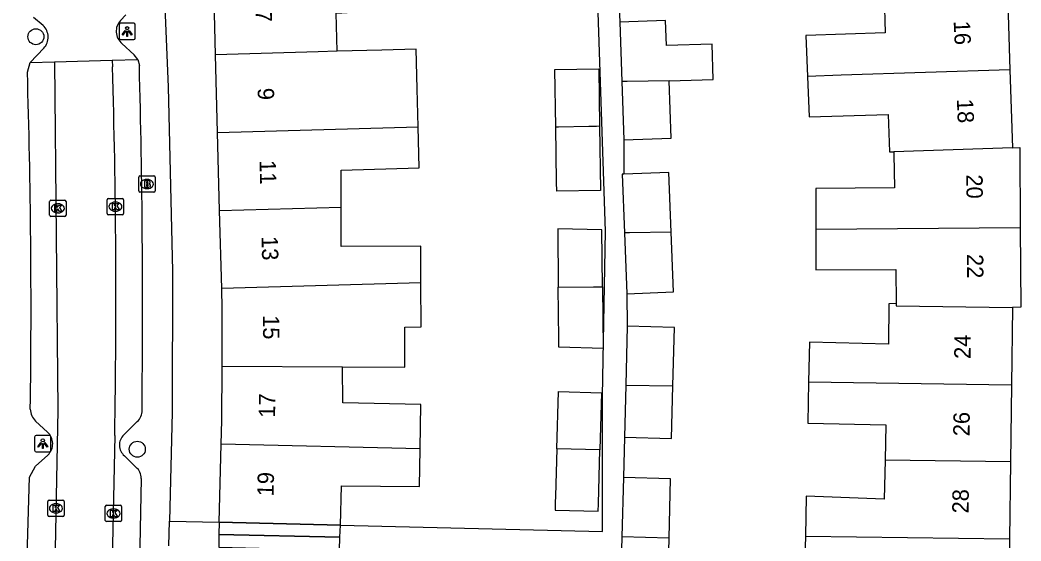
# Model space of a CAD drawing. Extents: x 163010 to 163853, y 382793 to 383982.
# Drawn here: x 163587.8 to 163649, y 383571.4 to 383603.3 of the extents above; entities that cross this region are included whole.
import ezdxf

# ---------------------------------------------------------------- set-up
doc = ezdxf.new("R2010")
doc.units = 0
for name, color, linetype in [('IMGEO_Boom', 7, 'Continuous'), ('IMGEO_Brandkraan', 7, 'Continuous'), ('IMGEO_Kolk', 7, 'Continuous'), ('IMGEO_Lichtpunt', 7, 'Continuous'), ('IMGEO_Pand', 7, 'Continuous'), ('IMGEO_Pand_nummerreeks', 7, 'Continuous'), ('IMGEO_Pand_overbouw', 7, 'Continuous'), ('IMGEO_Rijbaan_lokaal_open', 7, 'Continuous'), ('IMGEO_Voetpad_open', 7, 'Continuous')]:
    doc.layers.add(name, color=color, linetype=linetype)

msp = doc.modelspace()

# ---------------------------------------------------------------- linework, layer by layer
at = {"layer": 'IMGEO_Boom'}
for centre in [(163588.755, 383602.279), (163594.964, 383577.022)]:
    msp.add_circle(centre, 0.489, dxfattribs=at)
at = {"layer": 'IMGEO_Brandkraan'}
for p, q in [((163595.052, 383592.833), (163595.052, 383593.685)), ((163595.127, 383593.759), (163595.979, 383593.759)), ((163595.54, 383593.539), (163595.565, 383593.539)), ((163596.053, 383593.685), (163596.053, 383592.833)), ((163595.563, 383592.979), (163595.538, 383592.979)), ((163595.979, 383592.759), (163595.127, 383592.759))]:
    msp.add_line(p, q, dxfattribs=at)
for points in [[(163595.052, 383592.833), (163595.052, 383593.685)], [(163595.127, 383593.759), (163595.979, 383593.759)], [(163595.4, 383593.459), (163595.4, 383593.059), (163595.613, 383593.059)], [(163595.631, 383593.459), (163595.4, 383593.459)], [(163596.053, 383593.685), (163596.053, 383592.833)], [(163595.579, 383593.378), (163595.525, 383593.378), (163595.525, 383593.302)], [(163595.525, 383593.302), (163595.578, 383593.302)], [(163595.587, 383593.226), (163595.525, 383593.226), (163595.525, 383593.145)], [(163595.525, 383593.145), (163595.587, 383593.145)], [(163595.979, 383592.759), (163595.127, 383592.759)]]:
    msp.add_lwpolyline(points, dxfattribs=at)
for centre, radius, start, end in [((163595.129, 383593.683), 0.0765, 91.55205, 178.44795), ((163595.129, 383593.683), 0.0765, 91.55205, 178.44795), ((163595.635, 383593.314), 0.145, 59.4692, 91.53667), ((163595.66, 383593.361), 0.0922, 285.51372, 58.15012), ((163595.977, 383593.683), 0.0765, 1.55205, 88.44795), ((163595.977, 383593.683), 0.0765, 1.55205, 88.44795), ((163595.129, 383592.835), 0.0765, 181.55205, 268.44795), ((163595.129, 383592.835), 0.0765, 181.55205, 268.44795), ((163595.58, 383593.34), 0.0379, 267.82845, 90.93552), ((163595.588, 383593.185), 0.0404, 269.87594, 90.50774), ((163595.619, 383593.31), 0.251, 268.66757, 293.53466), ((163595.665, 383593.169), 0.105, 301.31148, 78.98903), ((163595.977, 383592.835), 0.0765, 271.55205, 358.44795), ((163595.977, 383592.835), 0.0765, 271.55205, 358.44795)]:
    msp.add_arc(centre, radius, start, end, dxfattribs=at)
for centre, major_axis, ratio, start_param, end_param in [((163595.539, 383593.259), (-0.387, 0.002), 0.722429, 4.712389, 7.853982), ((163595.564, 383593.259), (-0.39, 0.002), 0.717154, 1.570796, 4.712389)]:
    msp.add_ellipse(centre, major_axis=major_axis, ratio=ratio, start_param=start_param, end_param=end_param, dxfattribs=at)
at = {"layer": 'IMGEO_Kolk'}
for p, q in [((163589.599, 383591.346), (163589.599, 383592.198)), ((163589.674, 383592.272), (163590.526, 383592.272)), ((163590.6, 383592.198), (163590.6, 383591.346)), ((163593.123, 383591.449), (163593.123, 383592.301)), ((163593.198, 383592.375), (163594.05, 383592.375)), ((163594.124, 383592.301), (163594.124, 383591.449)), ((163590.087, 383592.052), (163590.112, 383592.052)), ((163593.634, 383591.595), (163593.609, 383591.595)), ((163593.611, 383592.155), (163593.636, 383592.155)), ((163590.526, 383591.272), (163589.674, 383591.272)), ((163590.11, 383591.492), (163590.085, 383591.492)), ((163594.05, 383591.375), (163593.198, 383591.375)), ((163589.485, 383572.977), (163589.485, 383573.829)), ((163589.56, 383573.903), (163590.412, 383573.903)), ((163590.486, 383573.829), (163590.486, 383572.977)), ((163589.973, 383573.683), (163589.998, 383573.683)), ((163593.004, 383572.667), (163593.004, 383573.519)), ((163593.079, 383573.593), (163593.931, 383573.593)), ((163593.492, 383573.373), (163593.517, 383573.373)), ((163594.005, 383573.519), (163594.005, 383572.667)), ((163590.412, 383572.903), (163589.56, 383572.903)), ((163589.996, 383573.123), (163589.971, 383573.123)), ((163593.931, 383572.593), (163593.079, 383572.593)), ((163593.515, 383572.813), (163593.49, 383572.813))]:
    msp.add_line(p, q, dxfattribs=at)
for points in [[(163589.599, 383591.346), (163589.599, 383592.198)], [(163589.674, 383592.272), (163590.526, 383592.272)], [(163590.6, 383592.198), (163590.6, 383591.346)], [(163593.123, 383591.449), (163593.123, 383592.301)], [(163593.198, 383592.375), (163594.05, 383592.375)], [(163594.124, 383592.301), (163594.124, 383591.449)], [(163589.92, 383591.972), (163590.043, 383591.972), (163590.043, 383591.821), (163590.173, 383591.972), (163590.337, 383591.972), (163590.191, 383591.821), (163590.344, 383591.572), (163590.192, 383591.572), (163590.107, 383591.736), (163590.043, 383591.669), (163590.043, 383591.572), (163589.92, 383591.572), (163589.92, 383591.972)], [(163593.444, 383592.075), (163593.567, 383592.075), (163593.567, 383591.924), (163593.697, 383592.075), (163593.861, 383592.075), (163593.715, 383591.924), (163593.868, 383591.675), (163593.716, 383591.675), (163593.631, 383591.839), (163593.567, 383591.772), (163593.567, 383591.675), (163593.444, 383591.675), (163593.444, 383592.075)], [(163590.526, 383591.272), (163589.674, 383591.272)], [(163594.05, 383591.375), (163593.198, 383591.375)], [(163589.485, 383572.977), (163589.485, 383573.829)], [(163589.56, 383573.903), (163590.412, 383573.903)], [(163590.486, 383573.829), (163590.486, 383572.977)], [(163589.806, 383573.603), (163589.929, 383573.603), (163589.929, 383573.452), (163590.059, 383573.603), (163590.223, 383573.603), (163590.077, 383573.452), (163590.23, 383573.203), (163590.078, 383573.203), (163589.993, 383573.367), (163589.929, 383573.3), (163589.929, 383573.203), (163589.806, 383573.203), (163589.806, 383573.603)], [(163593.004, 383572.667), (163593.004, 383573.519)], [(163593.079, 383573.593), (163593.931, 383573.593)], [(163593.325, 383573.293), (163593.448, 383573.293), (163593.448, 383573.142), (163593.578, 383573.293), (163593.742, 383573.293), (163593.596, 383573.142), (163593.749, 383572.893), (163593.597, 383572.893), (163593.512, 383573.057), (163593.448, 383572.99), (163593.448, 383572.893), (163593.325, 383572.893), (163593.325, 383573.293)], [(163594.005, 383573.519), (163594.005, 383572.667)], [(163590.412, 383572.903), (163589.56, 383572.903)], [(163593.931, 383572.593), (163593.079, 383572.593)]]:
    msp.add_lwpolyline(points, dxfattribs=at)
for centre, start, end in [((163589.676, 383592.196), 91.55205, 178.44795), ((163589.676, 383592.196), 91.55205, 178.44795), ((163590.524, 383592.196), 1.55205, 88.44795), ((163590.524, 383592.196), 1.55205, 88.44795), ((163593.2, 383592.299), 91.55205, 178.44795), ((163593.2, 383592.299), 91.55205, 178.44795), ((163594.048, 383592.299), 1.55205, 88.44795), ((163594.048, 383592.299), 1.55205, 88.44795), ((163589.676, 383591.348), 181.55205, 268.44795), ((163589.676, 383591.348), 181.55205, 268.44795), ((163590.524, 383591.348), 271.55205, 358.44795), ((163590.524, 383591.348), 271.55205, 358.44795), ((163593.2, 383591.451), 181.55205, 268.44795), ((163593.2, 383591.451), 181.55205, 268.44795), ((163594.048, 383591.451), 271.55205, 358.44795), ((163594.048, 383591.451), 271.55205, 358.44795), ((163589.562, 383573.827), 91.55205, 178.44795), ((163589.562, 383573.827), 91.55205, 178.44795), ((163590.41, 383573.827), 1.55205, 88.44795), ((163590.41, 383573.827), 1.55205, 88.44795), ((163593.081, 383573.517), 91.55205, 178.44795), ((163593.081, 383573.517), 91.55205, 178.44795), ((163593.929, 383573.517), 1.55205, 88.44795), ((163593.929, 383573.517), 1.55205, 88.44795), ((163589.562, 383572.979), 181.55205, 268.44795), ((163589.562, 383572.979), 181.55205, 268.44795), ((163590.41, 383572.979), 271.55205, 358.44795), ((163590.41, 383572.979), 271.55205, 358.44795), ((163593.081, 383572.669), 181.55205, 268.44795), ((163593.081, 383572.669), 181.55205, 268.44795), ((163593.929, 383572.669), 271.55205, 358.44795), ((163593.929, 383572.669), 271.55205, 358.44795)]:
    msp.add_arc(centre, 0.0765, start, end, dxfattribs=at)
for centre, major_axis, ratio, start_param, end_param in [((163590.086, 383591.772), (-0.387, 0.002), 0.722429, 4.712389, 7.853982), ((163590.111, 383591.772), (-0.39, 0.002), 0.717154, 1.570796, 4.712389), ((163593.61, 383591.875), (-0.387, 0.002), 0.722429, 4.712389, 7.853982), ((163593.635, 383591.875), (-0.39, 0.002), 0.717154, 1.570796, 4.712389), ((163589.972, 383573.403), (-0.387, 0.002), 0.722429, 4.712389, 7.853982), ((163589.997, 383573.403), (-0.39, 0.002), 0.717154, 1.570796, 4.712389), ((163593.491, 383573.093), (-0.387, 0.002), 0.722429, 4.712389, 7.853982), ((163593.516, 383573.093), (-0.39, 0.002), 0.717154, 1.570796, 4.712389)]:
    msp.add_ellipse(centre, major_axis=major_axis, ratio=ratio, start_param=start_param, end_param=end_param, dxfattribs=at)
at = {"layer": 'IMGEO_Lichtpunt'}
for p, q in [((163593.844, 383603.004), (163593.844, 383602.197)), ((163593.844, 383603.004), (163593.844, 383602.197)), ((163594.746, 383603.099), (163593.938, 383603.099)), ((163594.746, 383603.099), (163593.938, 383603.099)), ((163594.84, 383602.197), (163594.84, 383603.004)), ((163594.84, 383602.197), (163594.84, 383603.004)), ((163593.938, 383602.103), (163594.746, 383602.103)), ((163593.938, 383602.103), (163594.746, 383602.103)), ((163588.68, 383577.768), (163588.68, 383576.961)), ((163588.68, 383577.768), (163588.68, 383576.961)), ((163589.582, 383577.863), (163588.774, 383577.863)), ((163589.582, 383577.863), (163588.774, 383577.863)), ((163589.676, 383576.961), (163589.676, 383577.768)), ((163589.676, 383576.961), (163589.676, 383577.768)), ((163588.774, 383576.867), (163589.582, 383576.867)), ((163588.774, 383576.867), (163589.582, 383576.867))]:
    msp.add_line(p, q, dxfattribs=at)
for points in [[(163594.218, 383602.668), (163594.257, 383602.64), (163594.069, 383602.378), (163594.031, 383602.405), (163594.218, 383602.668)], [(163594.32, 383602.62), (163594.367, 383602.62), (163594.367, 383602.298), (163594.32, 383602.298), (163594.32, 383602.62)], [(163594.43, 383602.64), (163594.468, 383602.667), (163594.655, 383602.405), (163594.616, 383602.377), (163594.43, 383602.64)], [(163589.054, 383577.432), (163589.093, 383577.404), (163588.905, 383577.142), (163588.867, 383577.169), (163589.054, 383577.432)], [(163589.156, 383577.384), (163589.203, 383577.384), (163589.203, 383577.062), (163589.156, 383577.062), (163589.156, 383577.384)], [(163589.266, 383577.404), (163589.304, 383577.431), (163589.491, 383577.169), (163589.452, 383577.141), (163589.266, 383577.404)]]:
    msp.add_lwpolyline(points, dxfattribs=at)
for centre in [(163594.343, 383602.802), (163589.179, 383577.566)]:
    msp.add_circle(centre, 0.0994, dxfattribs=at)
for centre, start, end in [((163593.938, 383603.004), 90, 180), ((163593.938, 383603.004), 90, 180), ((163594.746, 383603.004), 0, 90), ((163594.746, 383603.004), 0, 90), ((163593.938, 383602.197), 180, 270), ((163593.938, 383602.197), 180, 270), ((163594.746, 383602.197), 270, 0), ((163594.746, 383602.197), 270, 360), ((163588.774, 383577.768), 90, 180), ((163588.774, 383577.768), 90, 180), ((163589.582, 383577.768), 0, 90), ((163589.582, 383577.768), 0, 90), ((163588.774, 383576.961), 180, 270), ((163588.774, 383576.961), 180, 270), ((163589.582, 383576.961), 270, 0), ((163589.582, 383576.961), 270, 360)]:
    msp.add_arc(centre, 0.0946, start, end, dxfattribs=at)
at = {"layer": 'IMGEO_Pand'}
for points in [[(163607.194, 383601.384), (163607.128, 383603.723), (163609.866, 383603.88), (163611.871, 383603.995), (163611.781, 383606.417)], [(163599.749, 383601.177), (163599.637, 383605.416), (163599.614, 383605.945)], [(163640.665, 383604.789), (163640.736, 383602.521), (163635.881, 383602.348), (163635.985, 383599.851)], [(163648.22, 383605.031), (163648.373, 383600.248)], [(163627.517, 383599.575), (163630.213, 383599.664), (163630.142, 383601.826), (163627.345, 383601.733), (163627.294, 383603.266), (163624.504, 383603.174)], [(163624.504, 383603.174), (163624.624, 383599.536)], [(163607.194, 383601.384), (163606.032, 383601.352), (163599.749, 383601.177)], [(163612.152, 383596.751), (163612.097, 383599.089), (163612.04, 383601.519), (163609.933, 383601.46), (163607.194, 383601.384)], [(163599.876, 383596.409), (163599.749, 383601.177)], [(163620.577, 383596.76), (163620.526, 383600.273), (163623.208, 383600.311), (163623.26, 383596.813)], [(163648.373, 383600.248), (163638.031, 383599.917), (163635.985, 383599.851)], [(163648.373, 383600.248), (163648.526, 383595.467)], [(163627.517, 383599.575), (163624.937, 383599.542), (163624.624, 383599.536)], [(163624.743, 383595.971), (163627.634, 383596.067), (163627.517, 383599.575)], [(163635.985, 383599.851), (163636.088, 383597.38), (163640.913, 383597.524), (163641.001, 383595.224), (163641.262, 383595.232)], [(163624.624, 383599.536), (163624.743, 383595.971)], [(163599.876, 383596.409), (163612.152, 383596.751)], [(163607.437, 383591.848), (163607.436, 383594.1), (163612.211, 383594.241), (163612.152, 383596.751)], [(163623.26, 383596.813), (163623.316, 383592.871), (163620.635, 383592.832), (163620.627, 383593.364), (163620.577, 383596.76)], [(163620.577, 383596.76), (163620.734, 383596.762), (163622.6, 383596.8), (163622.948, 383596.807), (163623.064, 383596.809), (163623.26, 383596.813)], [(163600.002, 383591.64), (163599.876, 383596.409)], [(163648.526, 383595.467), (163641.262, 383595.232)], [(163648.526, 383595.467), (163648.966, 383595.488), (163649.006, 383590.608)], [(163641.262, 383595.232), (163641.266, 383595.078), (163641.313, 383593.018), (163636.496, 383592.986), (163636.495, 383590.5)], [(163624.743, 383593.867), (163624.644, 383593.863), (163624.781, 383590.262)], [(163627.637, 383590.305), (163627.497, 383593.972), (163624.743, 383593.867)], [(163600.002, 383591.64), (163607.437, 383591.848)], [(163600.129, 383586.872), (163600.002, 383591.64)], [(163612.317, 383587.212), (163612.306, 383589.463), (163607.438, 383589.439), (163607.437, 383591.848)], [(163623.434, 383586.974), (163623.403, 383590.447), (163620.697, 383590.525), (163620.729, 383586.942)], [(163636.495, 383590.5), (163636.493, 383588.007), (163641.38, 383588.03), (163641.407, 383585.951)], [(163636.495, 383590.5), (163649.006, 383590.608)], [(163649.006, 383590.608), (163649.046, 383585.73), (163648.517, 383585.703)], [(163627.637, 383590.305), (163625.096, 383590.267), (163624.781, 383590.262)], [(163624.781, 383590.262), (163624.923, 383586.543)], [(163624.923, 383586.543), (163627.777, 383586.652), (163627.637, 383590.305)], [(163612.317, 383587.212), (163600.129, 383586.872)], [(163600.147, 383582.102), (163600.162, 383585.613), (163600.129, 383586.872)], [(163607.53, 383582.071), (163611.332, 383582.055), (163611.342, 383584.495), (163612.331, 383584.514), (163612.317, 383587.212)], [(163620.729, 383586.942), (163622.882, 383586.967), (163623.434, 383586.974)], [(163623.434, 383586.974), (163623.467, 383583.199), (163620.762, 383583.277), (163620.757, 383583.759), (163620.729, 383586.942)], [(163641.407, 383585.951), (163640.958, 383585.915), (163640.932, 383583.465), (163636.093, 383583.572), (163636.046, 383581.141)], [(163641.407, 383585.951), (163641.412, 383585.795), (163648.517, 383585.703)], [(163648.517, 383585.703), (163648.456, 383580.973)], [(163624.949, 383584.558), (163624.856, 383580.949)], [(163627.743, 383580.912), (163627.835, 383584.484), (163624.949, 383584.558)], [(163600.098, 383577.333), (163600.133, 383578.774), (163600.147, 383582.102)], [(163600.147, 383582.102), (163607.53, 383582.071)], [(163612.28, 383577.055), (163612.325, 383579.754), (163607.535, 383579.872), (163607.53, 383582.071)], [(163620.643, 383577.044), (163620.744, 383580.561), (163623.378, 383580.485), (163623.277, 383576.978)], [(163624.856, 383580.949), (163624.774, 383577.761)], [(163624.774, 383577.761), (163627.66, 383577.687), (163627.743, 383580.912)], [(163624.856, 383580.949), (163627.743, 383580.912)], [(163636.046, 383581.141), (163635.998, 383578.621), (163640.777, 383578.514), (163640.73, 383576.345)], [(163636.046, 383581.141), (163648.456, 383580.973)], [(163648.456, 383580.973), (163648.396, 383576.243)], [(163599.98, 383572.555), (163600.098, 383577.333)], [(163612.28, 383577.055), (163600.098, 383577.333)], [(163607.389, 383572.373), (163607.463, 383574.792), (163612.241, 383574.744), (163612.28, 383577.055)], [(163620.643, 383577.044), (163620.559, 383574.144), (163620.547, 383573.755), (163620.534, 383573.302), (163623.169, 383573.226), (163623.182, 383573.679), (163623.277, 383576.978)], [(163623.277, 383576.978), (163620.643, 383577.044)], [(163640.73, 383576.345), (163640.678, 383573.972), (163635.909, 383574.14), (163635.849, 383571.681)], [(163648.396, 383576.243), (163640.73, 383576.345)], [(163648.396, 383576.243), (163648.335, 383571.513)], [(163624.715, 383575.285), (163624.622, 383571.669)], [(163627.507, 383571.58), (163627.601, 383575.211), (163624.715, 383575.285)], [(163599.98, 383572.555), (163607.389, 383572.373)], [(163624.622, 383571.669), (163624.54, 383568.488)], [(163624.54, 383568.488), (163627.426, 383568.414), (163627.507, 383571.58)], [(163627.507, 383571.58), (163624.622, 383571.669)], [(163635.849, 383571.681), (163635.786, 383569.12), (163640.556, 383568.921), (163640.516, 383567.086)], [(163648.335, 383571.513), (163635.849, 383571.681)], [(163648.335, 383571.513), (163648.318, 383570.15), (163648.186, 383566.784)]]:
    msp.add_lwpolyline(points, dxfattribs=at)
at = {"layer": 'IMGEO_Pand_overbouw'}
for points in [[(163607.389, 383572.373), (163599.98, 383572.555), (163599.962, 383571.793), (163607.367, 383571.636)], [(163607.367, 383571.636), (163599.962, 383571.793), (163599.943, 383571.031), (163607.343, 383570.849)]]:
    msp.add_lwpolyline(points, close=True, dxfattribs=at)
at = {"layer": 'IMGEO_Rijbaan_lokaal_open'}
for points in [[(163589.195, 383602.968), (163588.619, 383603.454)], [(163593.932, 383603.276), (163594.265, 383603.617)], [(163588.405, 383600.696), (163589.236, 383601.577)], [(163594.986, 383600.887), (163594.764, 383601.173), (163594.023, 383601.863)], [(163589.891, 383600.739), (163593.417, 383600.841)], [(163593.417, 383600.841), (163594.986, 383600.887)], [(163593.417, 383600.841), (163593.439, 383600.437)], [(163588.405, 383600.696), (163589.891, 383600.739)], [(163589.891, 383600.739), (163590.104, 383579.442), (163589.869, 383567.725)], [(163593.579, 383577.871), (163593.425, 383570.207), (163593.364, 383567.612)]]:
    msp.add_lwpolyline(points, dxfattribs=at)
for centre, radius, start, end in [((163594.642, 383602.612), 0.972, 136.91781, 230.45194), ((163588.532, 383602.252), 0.976, 316.20934, 47.16729), ((163135.646, 383586.313), 458.011, 358.94382, 1.7671)]:
    msp.add_arc(centre, radius, start, end, dxfattribs=at)
at = {"layer": 'IMGEO_Voetpad_open'}
for points in [[(163607.389, 383572.373), (163623.436, 383571.979), (163623.436, 383580.271), (163623.627, 383590.382), (163622.927, 383611.112), (163622.242, 383628.298), (163620.912, 383629.002)], [(163595.983, 383620.235), (163596.853, 383599.211), (163597.113, 383587.926), (163597.088, 383579.297), (163596.935, 383572.625)], [(163624.414, 383604.999), (163624.504, 383603.174)], [(163594.986, 383600.887), (163595.088, 383600.508)], [(163588.234, 383600.108), (163588.405, 383600.696)], [(163624.743, 383595.971), (163624.743, 383593.867)], [(163624.923, 383586.543), (163624.949, 383584.558)], [(163589.468, 383578.069), (163588.74, 383578.748)], [(163594.961, 383578.712), (163594.139, 383577.903)], [(163624.774, 383577.761), (163624.715, 383575.285)], [(163587.613, 383554.696), (163587.932, 383560.752), (163588.375, 383575.32), (163588.732, 383575.984), (163589.493, 383576.667)], [(163594.175, 383576.622), (163594.887, 383575.912)], [(163595.201, 383575.235), (163595.089, 383570.076)], [(163596.9, 383571.101), (163596.935, 383572.625)], [(163596.935, 383572.625), (163599.98, 383572.555)]]:
    msp.add_lwpolyline(points, dxfattribs=at)
for centre, radius, start, end in [((163038.959, 383585.689), 556.327, 359.35362, 1.52638), ((163131.263, 383585.78), 457.196, 359.20889, 1.79594), ((163589.519, 383579.533), 1.106, 183.42829, 225.21924), ((163594.372, 383579.365), 0.88, 312.06629, 3.12412), ((163588.823, 383577.356), 0.961, 314.20189, 47.84125), ((163594.716, 383577.278), 0.851, 132.74072, 230.4788), ((163594.395, 383575.273), 0.807, 357.32778, 52.43699)]:
    msp.add_arc(centre, radius, start, end, dxfattribs=at)

# ---------------------------------------------------------------- texts
at = {"layer": 'IMGEO_Pand_nummerreeks'}
for s, rotation, p in [('7', 271.62699, (163602.193, 383603.908)), ('16', 272.33735, (163644.926, 383603.24)), ('9', 271.51813, (163602.325, 383599.134)), ('18', 272.33746, (163645.121, 383598.455)), ('11', 271.51862, (163602.442, 383594.712)), ('20', 270.46961, (163645.699, 383593.845)), ('13', 271.51862, (163602.565, 383590.058)), ('22', 270.46972, (163645.739, 383588.972)), ('15', 270.22208, (163602.655, 383585.231)), ('24', 89.26144, (163645.956, 383582.545)), ('17', 89.40538, (163603.395, 383578.948)), ('26', 89.27324, (163645.895, 383577.814)), ('19', 88.59347, (163603.3, 383574.128)), ('28', 89.26113, (163645.835, 383573.087))]:
    msp.add_text(s, height=1, rotation=rotation, dxfattribs=at).set_placement(p)

doc.saveas('drawing.dxf')
